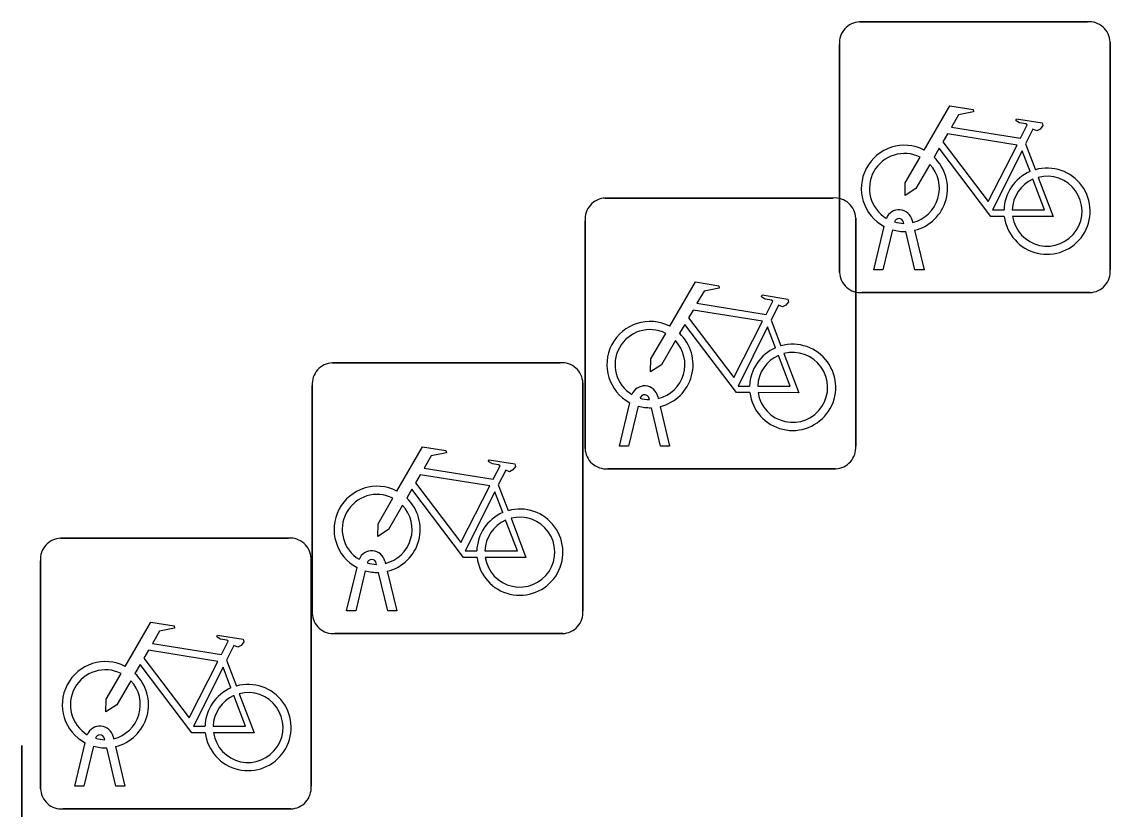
# Model space of a CAD drawing. Extents: x 158352 to 159489, y 383828 to 384597.
# Drawn here: x 158509.33 to 158513.347, y 384250.854 to 384253.76 of the extents above; entities that cross this region are included whole.
import ezdxf

# ---------------------------------------------------------------- set-up
doc = ezdxf.new("R2010")
doc.units = 0
doc.layers.add('IMGEO_Fietsenrek', color=7, linetype='Continuous')

msp = doc.modelspace()

# ---------------------------------------------------------------- linework, layer by layer
at = {"layer": 'IMGEO_Fietsenrek'}
for p, q in [((158512.4219, 384253.7595), (158513.2628, 384253.7595)), ((158513.2628, 384253.7595), (158512.4219, 384253.7595)), ((158512.3475, 384252.8349), (158512.3475, 384253.6758)), ((158512.3475, 384253.6758), (158512.3475, 384252.8349)), ((158513.3465, 384253.6851), (158513.3465, 384252.8442)), ((158513.3465, 384252.8442), (158513.3465, 384253.6851)), ((158513.0342, 384253.3092), (158513.0705, 384253.214)), ((158511.4829, 384253.1095), (158512.3238, 384253.1095)), ((158512.3238, 384253.1095), (158511.4829, 384253.1095)), ((158512.4075, 384253.0351), (158512.4075, 384252.1942)), ((158512.4075, 384252.1942), (158512.4075, 384253.0351)), ((158511.4085, 384252.1849), (158511.4085, 384253.0258)), ((158511.4085, 384253.0258), (158511.4085, 384252.1849)), ((158512.4745, 384252.8443), (158512.5128, 384253.0043)), ((158512.5849, 384253.0159), (158512.5839, 384253.0202)), ((158512.6156, 384253.0274), (158512.6174, 384253.0195)), ((158512.5432, 384252.9921), (158512.5079, 384252.8443)), ((158512.626, 384252.8443), (158512.5921, 384252.986)), ((158512.6244, 384252.9903), (158512.6594, 384252.8443)), ((158512.5079, 384252.8443), (158512.4745, 384252.8443)), ((158512.6594, 384252.8443), (158512.626, 384252.8443)), ((158513.2721, 384252.7605), (158512.4312, 384252.7605)), ((158512.4312, 384252.7605), (158513.2721, 384252.7605)), ((158512.0952, 384252.6592), (158512.1315, 384252.564)), ((158510.4759, 384252.5015), (158511.3168, 384252.5015)), ((158511.3168, 384252.5015), (158510.4759, 384252.5015)), ((158510.4015, 384251.5769), (158510.4015, 384252.4178)), ((158510.4015, 384252.4178), (158510.4015, 384251.5769)), ((158511.4005, 384252.4271), (158511.4005, 384251.5862)), ((158511.4005, 384251.5862), (158511.4005, 384252.4271)), ((158511.5355, 384252.1943), (158511.5738, 384252.3543)), ((158511.6459, 384252.3659), (158511.6449, 384252.3702)), ((158511.6766, 384252.3774), (158511.6784, 384252.3695)), ((158511.6042, 384252.3421), (158511.5689, 384252.1943)), ((158511.687, 384252.1943), (158511.6531, 384252.336)), ((158511.6854, 384252.3403), (158511.7204, 384252.1943)), ((158511.5689, 384252.1943), (158511.5355, 384252.1943)), ((158511.7204, 384252.1943), (158511.687, 384252.1943)), ((158512.3331, 384252.1105), (158511.4922, 384252.1105)), ((158511.4922, 384252.1105), (158512.3331, 384252.1105)), ((158511.0882, 384252.0512), (158511.1245, 384251.956)), ((158509.4729, 384251.8545), (158510.3138, 384251.8545)), ((158510.3138, 384251.8545), (158509.4729, 384251.8545)), ((158509.3985, 384250.9299), (158509.3985, 384251.7708)), ((158509.3985, 384251.7708), (158509.3985, 384250.9299)), ((158510.3975, 384251.7801), (158510.3975, 384250.9392)), ((158510.3975, 384250.9392), (158510.3975, 384251.7801)), ((158510.6389, 384251.7579), (158510.6379, 384251.7622)), ((158510.6696, 384251.7694), (158510.6714, 384251.7615)), ((158510.5285, 384251.5863), (158510.5668, 384251.7463)), ((158510.5972, 384251.7341), (158510.5619, 384251.5863)), ((158510.68, 384251.5863), (158510.6461, 384251.728)), ((158510.6784, 384251.7323), (158510.7134, 384251.5863)), ((158510.5619, 384251.5863), (158510.5285, 384251.5863)), ((158510.7134, 384251.5863), (158510.68, 384251.5863)), ((158511.3261, 384251.5025), (158510.4852, 384251.5025)), ((158510.4852, 384251.5025), (158511.3261, 384251.5025)), ((158510.0852, 384251.4042), (158510.1215, 384251.309)), ((158509.6359, 384251.1109), (158509.6349, 384251.1152)), ((158509.6666, 384251.1224), (158509.6684, 384251.1145)), ((158509.3295, 384251.0891), (158509.3295, 384250.2482)), ((158509.3295, 384250.2482), (158509.3295, 384251.0891)), ((158509.5255, 384250.9393), (158509.5638, 384251.0993)), ((158509.5942, 384251.0871), (158509.5589, 384250.9393)), ((158509.677, 384250.9393), (158509.6431, 384251.081)), ((158509.6754, 384251.0853), (158509.7104, 384250.9393)), ((158509.5589, 384250.9393), (158509.5255, 384250.9393)), ((158509.7104, 384250.9393), (158509.677, 384250.9393)), ((158510.3231, 384250.8555), (158509.4822, 384250.8555)), ((158509.4822, 384250.8555), (158510.3231, 384250.8555))]:
    msp.add_line(p, q, dxfattribs=at)
for points in [[(158512.6601, 384253.2862), (158512.7548, 384253.4497), (158512.841, 384253.4359), (158512.8427, 384253.4272), (158512.7866, 384253.4163), (158512.7604, 384253.371), (158513.0156, 384253.3302)], [(158513.0156, 384253.3302), (158513.0406, 384253.379), (158513.0355, 384253.383), (158513.0123, 384253.3867), (158512.9996, 384253.3942), (158512.9986, 384253.3973), (158513.0008, 384253.4019), (158513.0956, 384253.3868), (158513.0979, 384253.3765), (158513.0885, 384253.3641), (158513.0761, 384253.3577), (158513.0616, 384253.3639), (158513.0342, 384253.3092)], [(158513.0027, 384253.305), (158512.7459, 384253.346), (158512.7292, 384253.3172), (158512.8962, 384253.0969), (158513.0027, 384253.305)], [(158512.9558, 384253.0415), (158512.9061, 384253.0416), (158512.7154, 384253.2933), (158512.6964, 384253.2605)], [(158513.0507, 384253.207), (158513.0214, 384253.2838), (158512.912, 384253.0657), (158512.9547, 384253.0656)], [(158512.6808, 384253.2337), (158512.6292, 384253.1445), (158512.5893, 384253.1185), (158512.5905, 384253.166), (158512.645, 384253.2602)], [(158512.9847, 384253.0655), (158513.1046, 384253.0653), (158513.0614, 384253.1789)], [(158513.0812, 384253.1858), (158513.1362, 384253.0412), (158512.9861, 384253.0415)], [(158511.7211, 384252.6362), (158511.8158, 384252.7997), (158511.902, 384252.7859), (158511.9037, 384252.7772), (158511.8476, 384252.7663), (158511.8214, 384252.721), (158512.0766, 384252.6802)], [(158512.0766, 384252.6802), (158512.1016, 384252.729), (158512.0965, 384252.733), (158512.0733, 384252.7367), (158512.0606, 384252.7442), (158512.0596, 384252.7473), (158512.0618, 384252.7519), (158512.1566, 384252.7368), (158512.1589, 384252.7265), (158512.1495, 384252.7141), (158512.1371, 384252.7077), (158512.1226, 384252.7139), (158512.0952, 384252.6592)], [(158512.0637, 384252.655), (158511.8069, 384252.696), (158511.7902, 384252.6672), (158511.9572, 384252.4469), (158512.0637, 384252.655)], [(158512.0168, 384252.3915), (158511.9671, 384252.3916), (158511.7764, 384252.6433), (158511.7574, 384252.6105)], [(158512.1117, 384252.557), (158512.0824, 384252.6338), (158511.973, 384252.4157), (158512.0157, 384252.4156)], [(158511.7418, 384252.5837), (158511.6902, 384252.4945), (158511.6503, 384252.4685), (158511.6515, 384252.516), (158511.706, 384252.6102)], [(158512.0457, 384252.4155), (158512.1656, 384252.4153), (158512.1224, 384252.5289)], [(158512.1422, 384252.5358), (158512.1972, 384252.3912), (158512.0471, 384252.3915)], [(158510.7141, 384252.0282), (158510.8088, 384252.1917), (158510.895, 384252.1779), (158510.8967, 384252.1692), (158510.8406, 384252.1583), (158510.8144, 384252.113), (158511.0696, 384252.0722)], [(158511.0696, 384252.0722), (158511.0946, 384252.121), (158511.0895, 384252.125), (158511.0663, 384252.1287), (158511.0536, 384252.1362), (158511.0526, 384252.1393), (158511.0548, 384252.1439), (158511.1496, 384252.1288), (158511.1519, 384252.1185), (158511.1425, 384252.1061), (158511.1301, 384252.0997), (158511.1156, 384252.1059), (158511.0882, 384252.0512)], [(158511.0567, 384252.047), (158510.7999, 384252.088), (158510.7832, 384252.0592), (158510.9502, 384251.8389), (158511.0567, 384252.047)], [(158511.0098, 384251.7835), (158510.9601, 384251.7836), (158510.7694, 384252.0353), (158510.7504, 384252.0025)], [(158510.7348, 384251.9757), (158510.6832, 384251.8865), (158510.6433, 384251.8605), (158510.6445, 384251.908), (158510.699, 384252.0022)], [(158511.1047, 384251.949), (158511.0754, 384252.0258), (158510.966, 384251.8077), (158511.0087, 384251.8076)], [(158511.0387, 384251.8075), (158511.1586, 384251.8073), (158511.1154, 384251.9209)], [(158511.1352, 384251.9278), (158511.1902, 384251.7832), (158511.0401, 384251.7835)], [(158509.7111, 384251.3812), (158509.8058, 384251.5447), (158509.892, 384251.5309), (158509.8937, 384251.5222), (158509.8376, 384251.5113), (158509.8114, 384251.466), (158510.0666, 384251.4252)], [(158510.0666, 384251.4252), (158510.0916, 384251.474), (158510.0865, 384251.478), (158510.0633, 384251.4817), (158510.0506, 384251.4892), (158510.0496, 384251.4923), (158510.0518, 384251.4969), (158510.1466, 384251.4818), (158510.1489, 384251.4715), (158510.1395, 384251.4591), (158510.1271, 384251.4527), (158510.1126, 384251.4589), (158510.0852, 384251.4042)], [(158510.0537, 384251.4), (158509.7969, 384251.441), (158509.7802, 384251.4122), (158509.9472, 384251.1919), (158510.0537, 384251.4)], [(158510.0068, 384251.1365), (158509.9571, 384251.1366), (158509.7664, 384251.3883), (158509.7474, 384251.3555)], [(158509.7318, 384251.3287), (158509.6802, 384251.2395), (158509.6403, 384251.2135), (158509.6415, 384251.261), (158509.696, 384251.3552)], [(158510.1017, 384251.302), (158510.0724, 384251.3788), (158509.963, 384251.1607), (158510.0057, 384251.1606)], [(158510.0357, 384251.1605), (158510.1556, 384251.1603), (158510.1124, 384251.2739)], [(158510.1322, 384251.2808), (158510.1872, 384251.1362), (158510.0371, 384251.1365)]]:
    msp.add_lwpolyline(points, dxfattribs=at)
for centre, radius, start, end in [((158512.4252, 384253.6816), 0.0779, 92.4484, 184.2845), ((158512.4252, 384253.6816), 0.0779, 92.4484, 184.2845), ((158513.2686, 384253.6818), 0.0779, 2.4484, 94.2845), ((158513.2686, 384253.6818), 0.0779, 2.4484, 94.2845), ((158512.5871, 384253.1449), 0.159, 62.6766, 242.1369), ((158512.5871, 384253.1449), 0.129, 63.3192, 238.903), ((158512.5871, 384253.1449), 0.129, 283.6043, 43.4302), ((158512.5871, 384253.1449), 0.159, 283.5766, 46.6042), ((158513.1137, 384253.0609), 0.159, 113.3408, 178.3217), ((158513.1137, 384253.0609), 0.159, 187.0065, 105.7708), ((158513.1137, 384253.0609), 0.129, 113.923, 177.9556), ((158513.1137, 384253.0609), 0.129, 188.6715, 104.5883), ((158511.4862, 384253.0316), 0.0779, 92.4484, 184.2845), ((158511.4862, 384253.0316), 0.0779, 92.4484, 184.2845), ((158512.3296, 384253.0318), 0.0779, 2.4484, 94.2845), ((158512.3296, 384253.0318), 0.0779, 2.4484, 94.2845), ((158512.5669, 384253.0163), 0.0499, 12.8025, 158.6934), ((158512.5669, 384253.0163), 0.0174, 12.8025, 163.4502), ((158512.5871, 384253.1449), 0.129, 253.415, 269.0204), ((158512.5871, 384253.1449), 0.159, 253.9967, 271.7867), ((158512.4254, 384252.8382), 0.0779, 182.4484, 274.2845), ((158512.4254, 384252.8382), 0.0779, 182.4484, 274.2845), ((158513.2688, 384252.8384), 0.0779, 272.4484, 4.2845), ((158513.2688, 384252.8384), 0.0779, 272.4484, 4.2845), ((158511.6481, 384252.4949), 0.159, 62.6766, 242.1369), ((158511.6481, 384252.4949), 0.129, 63.3192, 238.903), ((158511.6481, 384252.4949), 0.159, 283.5766, 46.6042), ((158511.6481, 384252.4949), 0.129, 283.6043, 43.4302), ((158512.1747, 384252.4109), 0.159, 113.3408, 178.3217), ((158512.1747, 384252.4109), 0.159, 187.0065, 105.7708), ((158512.1747, 384252.4109), 0.129, 113.923, 177.9556), ((158512.1747, 384252.4109), 0.129, 188.6715, 104.5883), ((158510.4792, 384252.4236), 0.0779, 92.4484, 184.2845), ((158510.4792, 384252.4236), 0.0779, 92.4484, 184.2845), ((158511.3226, 384252.4238), 0.0779, 2.4484, 94.2845), ((158511.3226, 384252.4238), 0.0779, 2.4484, 94.2845), ((158511.6279, 384252.3663), 0.0499, 12.8025, 158.6934), ((158511.6279, 384252.3663), 0.0174, 12.8025, 163.4502), ((158511.6481, 384252.4949), 0.129, 253.415, 269.0204), ((158511.6481, 384252.4949), 0.159, 253.9967, 271.7867), ((158512.3298, 384252.1884), 0.0779, 272.4484, 4.2845), ((158512.3298, 384252.1884), 0.0779, 272.4484, 4.2845), ((158511.4864, 384252.1882), 0.0779, 182.4484, 274.2845), ((158511.4864, 384252.1882), 0.0779, 182.4484, 274.2845), ((158510.6411, 384251.8869), 0.159, 62.6766, 242.1369), ((158510.6411, 384251.8869), 0.129, 63.3192, 238.903), ((158510.6411, 384251.8869), 0.159, 283.5766, 46.6042), ((158510.6411, 384251.8869), 0.129, 283.6043, 43.4302), ((158511.1677, 384251.8029), 0.159, 113.3408, 178.3217), ((158511.1677, 384251.8029), 0.159, 187.0065, 105.7708), ((158511.1677, 384251.8029), 0.129, 113.923, 177.9556), ((158511.1677, 384251.8029), 0.129, 188.6715, 104.5883), ((158509.4762, 384251.7766), 0.0779, 92.4484, 184.2845), ((158509.4762, 384251.7766), 0.0779, 92.4484, 184.2845), ((158510.3196, 384251.7768), 0.0779, 2.4484, 94.2845), ((158510.3196, 384251.7768), 0.0779, 2.4484, 94.2845), ((158510.6209, 384251.7583), 0.0499, 12.8025, 158.6934), ((158510.6209, 384251.7583), 0.0174, 12.8025, 163.4502), ((158510.6411, 384251.8869), 0.129, 253.415, 269.0204), ((158510.6411, 384251.8869), 0.159, 253.9967, 271.7867), ((158510.4794, 384251.5802), 0.0779, 182.4484, 274.2845), ((158510.4794, 384251.5802), 0.0779, 182.4484, 274.2845), ((158511.3228, 384251.5804), 0.0779, 272.4484, 4.2845), ((158511.3228, 384251.5804), 0.0779, 272.4484, 4.2845), ((158509.6381, 384251.2399), 0.159, 62.6766, 242.1369), ((158509.6381, 384251.2399), 0.129, 63.3192, 238.903), ((158509.6381, 384251.2399), 0.159, 283.5766, 46.6042), ((158509.6381, 384251.2399), 0.129, 283.6043, 43.4302), ((158510.1647, 384251.1559), 0.159, 187.0065, 105.7708), ((158510.1647, 384251.1559), 0.159, 113.3408, 178.3217), ((158510.1647, 384251.1559), 0.129, 113.923, 177.9556), ((158510.1647, 384251.1559), 0.129, 188.6715, 104.5883), ((158509.6179, 384251.1113), 0.0499, 12.8025, 158.6934), ((158509.6179, 384251.1113), 0.0174, 12.8025, 163.4502), ((158509.6381, 384251.2399), 0.129, 253.415, 269.0204), ((158509.6381, 384251.2399), 0.159, 253.9967, 271.7867), ((158509.4764, 384250.9332), 0.0779, 182.4484, 274.2845), ((158509.4764, 384250.9332), 0.0779, 182.4484, 274.2845), ((158510.3198, 384250.9334), 0.0779, 272.4484, 4.2845), ((158510.3198, 384250.9334), 0.0779, 272.4484, 4.2845)]:
    msp.add_arc(centre, radius, start, end, dxfattribs=at)

doc.saveas('drawing.dxf')
